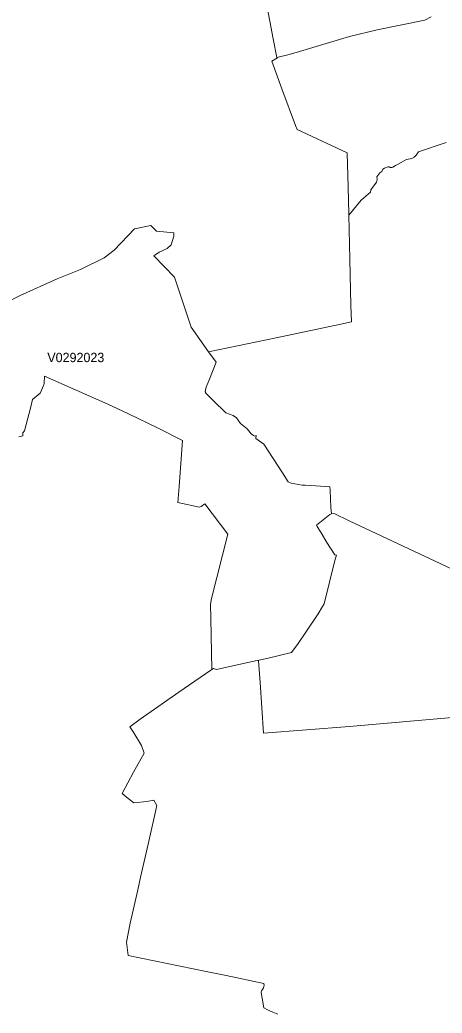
# Model space of a CAD drawing. Extents: x 369010 to 735936, y 6377141 to 6616555.
# Drawn here: x 559357 to 563875, y 6516902 to 6527534 of the extents above; entities that cross this region are included whole.
import ezdxf
from ezdxf.enums import TextEntityAlignment as Align

# ---------------------------------------------------------------- set-up
doc = ezdxf.new("R2010")
doc.units = 0
doc.header["$LTSCALE"] = 40
doc.layers.add('3', color=7, linetype='Continuous', lineweight=13)
doc.layers.add('4', color=7, linetype='Continuous')

msp = doc.modelspace()

# ---------------------------------------------------------------- linework, layer by layer
at = {"layer": '3'}
for points in [[(562053.57, 6527093.57), (562114.15, 6527126.34), (562105.71, 6527131.63), (562066.65, 6527331.23), (561972.81, 6527844.13)], [(561972.81, 6527844.13), (562066.65, 6527331.23), (562105.71, 6527131.63), (562237.78, 6527162.58), (562349.66, 6527194.86), (562884.4, 6527356.22), (563180.32, 6527426.73), (563689.74, 6527531.49), (563757.44, 6527567.74)], [(563757.44, 6527567.74), (563689.74, 6527531.49), (563180.32, 6527426.73), (562884.4, 6527356.22), (562349.66, 6527194.86), (562237.78, 6527162.58), (562105.71, 6527131.63), (562114.15, 6527126.34), (562053.57, 6527093.57), (562161.48, 6526796.32), (562305.97, 6526405.07), (562322.68, 6526359.23), (562858.42, 6526111.8), (562869.18, 6525741.57), (562876.13, 6525454.08), (562876.29, 6525442.67), (562876.62, 6525443), (563009.52, 6525605.36), (563107.83, 6525691.09), (563112.47, 6525714.75), (563172.54, 6525797.17), (563181.98, 6525825.97), (563176.02, 6525853.28), (563207.47, 6525897.3), (563228.65, 6525910.88), (563242.72, 6525934.38), (563257.94, 6525945.47), (563292.7, 6525960.69), (563308.75, 6525959.87), (563320.67, 6525954.73), (563335.9, 6525952.25), (563349.47, 6525956.39), (563364.03, 6525966.65), (563376.61, 6525976.75), (563403.75, 6525989.49), (563494.78, 6526037.82), (563549.89, 6526048.91), (563577.04, 6526064.13), (563597.39, 6526084.49), (563623.71, 6526122.72), (563918.97, 6526222.69)], [(559215.18, 6524509.55), (559360.99, 6524584.2), (559755.71, 6524760.29), (560007.28, 6524861.42), (560258.18, 6524985.38), (560364.93, 6525068.46), (560585.22, 6525299.01), (560757.68, 6525334.09), (560820.4, 6525271.37), (561004.94, 6525254.82), (561003.28, 6525219.23), (560977.8, 6525127.55), (560933.77, 6525085.18), (560847.21, 6525047.77), (560791.27, 6525007.06), (561011.72, 6524780.48), (561189.64, 6524243.09), (561377.32, 6523980.44), (562100.08, 6524130.55), (562791.55, 6524275.2), (562904.92, 6524300.69), (562898.97, 6524477.61), (562888.21, 6524971.48), (562876.29, 6525442.67), (562876.13, 6525454.08), (562869.18, 6525741.57), (562858.42, 6526111.8), (562322.68, 6526359.23), (562305.97, 6526405.07), (562161.48, 6526796.32), (562053.57, 6527093.57)], [(563918.97, 6526222.69), (563623.71, 6526122.72), (563597.39, 6526084.49), (563577.04, 6526064.13), (563549.89, 6526048.91), (563494.78, 6526037.82), (563403.75, 6525989.49), (563376.61, 6525976.75), (563364.03, 6525966.65), (563349.47, 6525956.39), (563335.9, 6525952.25), (563320.67, 6525954.73), (563308.75, 6525959.87), (563292.7, 6525960.69), (563257.94, 6525945.47), (563242.72, 6525934.38), (563228.65, 6525910.88), (563207.47, 6525897.3), (563176.02, 6525853.28), (563181.98, 6525825.97), (563172.54, 6525797.17), (563112.47, 6525714.75), (563107.83, 6525691.09), (563009.52, 6525605.36), (562876.62, 6525443), (562876.29, 6525442.67), (562888.21, 6524971.48), (562898.97, 6524477.61), (562904.92, 6524300.69), (562791.55, 6524275.2), (562100.08, 6524130.55), (561377.32, 6523980.44), (561456.93, 6523870.38), (561387.09, 6523688.98), (561351.01, 6523602.43), (561344.55, 6523571.15), (561338.26, 6523553.6), (561349.52, 6523535.4), (561450.14, 6523433.78), (561534.55, 6523351.69), (561562.36, 6523327.19), (561639.65, 6523297.73), (561673.74, 6523273.9), (561718.76, 6523214.15), (561789.59, 6523157.55), (561830.64, 6523103.27), (561856.46, 6523084.07), (561871.52, 6523078.77), (561885.75, 6523086.05), (561882.77, 6523051.46), (561966.85, 6522993.7), (562168.6, 6522685.7), (562229.17, 6522590.37), (562259.79, 6522576.63), (562378.95, 6522554.79), (562409.57, 6522554.62), (562575.57, 6522541.38), (562672.72, 6522537.08), (562676.2, 6522499.84), (562684.97, 6522313.48), (562691.26, 6522245.13), (562718.9, 6522249.6), (562880.93, 6522170.49), (563921.62, 6521684.23)], [(559347.58, 6523070.33), (559388.3, 6523082.08), (559389.95, 6523112.7), (559405.18, 6523136.37), (559425.2, 6523202.24), (559476.18, 6523392.24), (559493.06, 6523470.35), (559572.83, 6523538.21), (559615.2, 6523628.24), (559618.35, 6523641.15), (559620, 6523719.27), (560297.57, 6523418.88), (560514.22, 6523321.4), (560836.29, 6523163.51), (561098.94, 6523032.76), (561061.38, 6522537.74), (561047.64, 6522366.94), (561278.19, 6522317.62), (561296.89, 6522326.06), (561337.27, 6522352.54), (561583.21, 6522030.14), (561408.27, 6521340.48), (561398.01, 6521279.25), (561399.83, 6521126.49), (561411.25, 6520580.32), (561430.78, 6520592.24), (561460.57, 6520580.99), (561826.83, 6520663.74), (561913.06, 6520681.61), (561999.45, 6520699.49), (562261.94, 6520761.05), (562336.75, 6520859.69), (562416.69, 6520980.84), (562547.27, 6521176.8), (562595.6, 6521253.1), (562613.14, 6521284.05), (562730.32, 6521761.53), (562744.55, 6521803.07), (562728.99, 6521809.02), (562643.43, 6521940.93), (562582.85, 6522041.72), (562539.49, 6522111.07), (562532.21, 6522124.81), (562672.72, 6522237.85), (562691.26, 6522245.13), (562684.97, 6522313.48), (562676.2, 6522499.84), (562672.72, 6522537.08), (562575.57, 6522541.38), (562409.57, 6522554.62), (562378.95, 6522554.79), (562259.79, 6522576.63), (562229.17, 6522590.37), (562168.6, 6522685.7), (561966.85, 6522993.7), (561882.77, 6523051.46), (561885.75, 6523086.05), (561871.52, 6523078.77), (561856.46, 6523084.07), (561830.64, 6523103.27), (561789.59, 6523157.55), (561718.76, 6523214.15), (561673.74, 6523273.9), (561639.65, 6523297.73), (561562.36, 6523327.19), (561534.55, 6523351.69), (561450.14, 6523433.78), (561349.52, 6523535.4), (561338.26, 6523553.6), (561344.55, 6523571.15), (561351.01, 6523602.43), (561387.09, 6523688.98), (561456.93, 6523870.38), (561377.32, 6523980.44), (561189.64, 6524243.09), (561011.72, 6524780.48), (560791.27, 6525007.06), (560847.21, 6525047.77), (560933.77, 6525085.18), (560977.8, 6525127.55), (561003.28, 6525219.23), (561004.94, 6525254.82), (560820.4, 6525271.37), (560757.68, 6525334.09), (560585.22, 6525299.01), (560364.93, 6525068.46), (560258.18, 6524985.38), (560007.28, 6524861.42), (559755.71, 6524760.29), (559360.99, 6524584.2), (559215.18, 6524509.55)], [(562116.13, 6516890.08), (562064, 6516913.91), (562007.73, 6516937.75), (561966.02, 6516959.59), (561948.81, 6517060.88), (561941.53, 6517101.26), (561939.54, 6517128.41), (561941.53, 6517142.31), (561954.77, 6517154.89), (561962.71, 6517173.42), (561972.64, 6517202.55), (561968.01, 6517217.78), (561564.01, 6517305.83), (561351.01, 6517348.86), (560514.55, 6517520.98), (560496.68, 6517663.32), (560539.04, 6517866.55), (560611.7, 6518190.94), (560652.75, 6518371.67), (560728.71, 6518709.3), (560794.75, 6518996.62), (560822.55, 6519125.05), (560790.78, 6519181.98), (560717.46, 6519168.74), (560575.95, 6519154.84), (560517.69, 6519199.85), (560452.98, 6519254.14), (560572.64, 6519479.89), (560686.34, 6519685.77), (560657.21, 6519766.04), (560575.12, 6519901.76), (560534.91, 6519967.3), (560644.64, 6520050.05), (561059.22, 6520338.03), (561400.33, 6520573.7), (561411.25, 6520580.32), (561399.83, 6521126.49), (561398.01, 6521279.25), (561408.27, 6521340.48), (561583.21, 6522030.14), (561337.27, 6522352.54), (561296.89, 6522326.06), (561278.19, 6522317.62), (561047.64, 6522366.94), (561061.38, 6522537.74), (561098.94, 6523032.76), (560836.29, 6523163.51), (560514.22, 6523321.4), (560297.57, 6523418.88), (559620, 6523719.27), (559618.35, 6523641.15), (559615.2, 6523628.24), (559572.83, 6523538.21), (559493.06, 6523470.35), (559476.18, 6523392.24), (559425.2, 6523202.24), (559405.18, 6523136.37), (559389.95, 6523112.7), (559388.3, 6523082.08), (559347.58, 6523070.33)], [(562691.26, 6522245.13), (562672.72, 6522237.85), (562532.21, 6522124.81), (562539.49, 6522111.07), (562582.85, 6522041.72), (562643.43, 6521940.93), (562728.99, 6521809.02), (562744.55, 6521803.07), (562730.32, 6521761.53), (562613.14, 6521284.05), (562595.6, 6521253.1), (562547.27, 6521176.8), (562416.69, 6520980.84), (562336.75, 6520859.69), (562261.94, 6520761.05), (561999.45, 6520699.49), (561913.06, 6520681.61), (561912.23, 6520673.01), (561926.8, 6520440.47), (561963.37, 6519900.27), (562884.07, 6519971.6), (564515.77, 6520114.1)], [(564981.17, 6520321.81), (564972.57, 6520335.38), (564969.26, 6520355.73), (564970.91, 6520375.26), (564976.04, 6520393.97), (564985.31, 6520412.67), (564953.7, 6520426.9), (564942.78, 6520381.88), (564937.64, 6520374.27), (564925.73, 6520375.93), (564930.03, 6520404.89), (564921.59, 6520406.54), (564929.2, 6520438.82), (564885.01, 6520446.43), (564899.41, 6520540.77), (564899.41, 6520564.43), (564883.69, 6520716.53), (564852.91, 6520976.21), (564885.84, 6521226.29), (563921.62, 6521684.23), (562880.93, 6522170.49), (562718.9, 6522249.6), (562691.26, 6522245.13)], [(561913.06, 6520681.61), (561826.83, 6520663.74), (561460.57, 6520580.99), (561430.78, 6520592.24), (561411.25, 6520580.32), (561400.33, 6520573.7), (561059.22, 6520338.03), (560644.64, 6520050.05), (560534.91, 6519967.3), (560575.12, 6519901.76), (560657.21, 6519766.04), (560686.34, 6519685.77), (560572.64, 6519479.89), (560452.98, 6519254.14), (560517.69, 6519199.85), (560575.95, 6519154.84), (560717.46, 6519168.74), (560790.78, 6519181.98), (560822.55, 6519125.05), (560794.75, 6518996.62), (560728.71, 6518709.3), (560652.75, 6518371.67), (560611.7, 6518190.94), (560539.04, 6517866.55), (560496.68, 6517663.32), (560514.55, 6517520.98), (561351.01, 6517348.86), (561564.01, 6517305.83), (561968.01, 6517217.78), (561972.64, 6517202.55), (561962.71, 6517173.42), (561954.77, 6517154.89), (561941.53, 6517142.31), (561939.54, 6517128.41), (561941.53, 6517101.26), (561948.81, 6517060.88), (561966.02, 6516959.59), (562007.73, 6516937.75), (562064, 6516913.91), (562116.13, 6516890.08)], [(564515.77, 6520114.1), (562884.07, 6519971.6), (561963.37, 6519900.27), (561926.8, 6520440.47), (561912.23, 6520673.01), (561913.06, 6520681.61)]]:
    msp.add_lwpolyline(points, dxfattribs=at)

# ---------------------------------------------------------------- texts
at = {"layer": '4'}
msp.add_text('V0292023', height=100, dxfattribs=at).set_placement((559955.68, 6523870.18), align=Align.CENTER)

doc.saveas('drawing.dxf')
